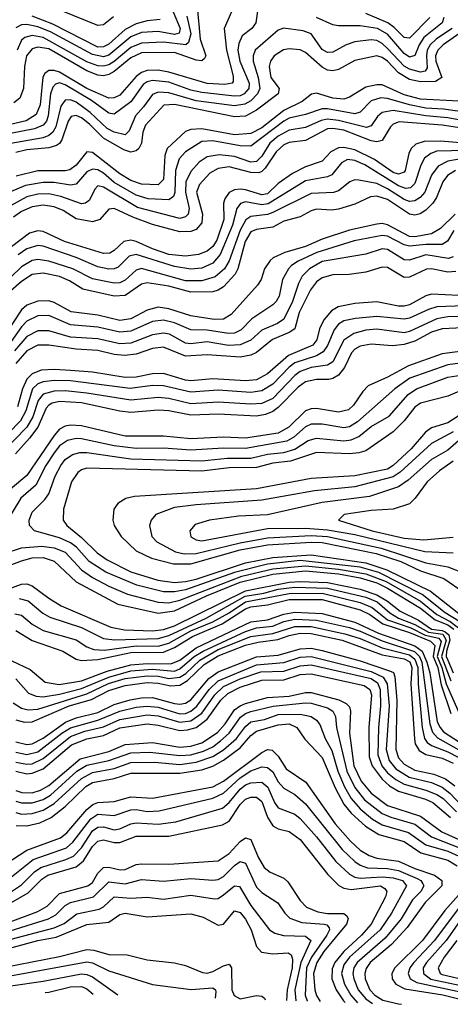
# Model space of a CAD drawing. Header units: inches. Extents: x 501365 to 657855, y 482276 to 547543.
# Tile 908 of 957: x 642684 to 644259, y 483177 to 486782. Entities that reach past the tile are written whole.
import ezdxf

# ---------------------------------------------------------------- set-up
doc = ezdxf.new("R2010")
doc.units = ezdxf.units.IN
doc.header["$MEASUREMENT"] = 0
doc.layers.add('A6448', color=7, linetype='Continuous')

msp = doc.modelspace()

# ---------------------------------------------------------------- linework, layer by layer
at = {"layer": 'A6448', "color": 5}
for points, elevation in [([(643556.8, 486830), (643547.2, 486770), (643533, 486750), (643497.5, 486722.5), (643485.1, 486694.9), (643482.5, 486670), (643489.4, 486630), (643523.9, 486550), (643521.6, 486530), (643505.2, 486510), (643490, 486502.8), (643470, 486502.1), (643350, 486514.8), (643310, 486524.3), (643230, 486553.3), (643170, 486559.6), (643150, 486554.6), (643135.4, 486544.6), (643090, 486480.8), (643030, 486435.8), (643010, 486439.2), (642946.5, 486486.5), (642850, 486543.9), (642830, 486550.2), (642814.4, 486545.6), (642804.8, 486535.2), (642796.9, 486510), (642788.4, 486430), (642781.5, 486410), (642770, 486396), (642737.7, 486382.3), (642650, 486364.9)], 3840), ([(643333.6, 486830), (643344.6, 486710), (643364.6, 486650), (643359.7, 486640.3), (643350, 486631.7), (643330, 486634.2), (643250, 486661.4), (643130, 486660.6), (643090, 486642), (643030, 486591.7), (643010, 486580.8), (642990, 486576.5), (642970, 486578.2), (642930, 486594.4), (642790, 486675), (642750, 486681.8), (642730, 486675.2), (642708.6, 486650), (642701.7, 486610), (642697.9, 486530), (642685, 486495), (642662.7, 486477.3)], 3780), ([(643027.3, 486792.7), (642990, 486763.2), (642970, 486760.1), (642750, 486849.1)], 3680), ([(643458.4, 486810), (643431.5, 486750), (643440, 486670), (643464.4, 486575.6), (643464.9, 486555.1), (643461, 486550), (643434.9, 486545.1), (643370, 486548.5), (643230, 486590), (643190, 486596.6), (643150, 486595.4), (643130, 486588.3), (643110, 486574.1), (643050, 486505.8), (643030, 486495.7), (643010, 486494.7), (642930, 486530.4), (642830, 486589.2), (642810, 486595.9), (642790, 486596.1), (642775.6, 486584.4), (642768.9, 486571.1), (642758.8, 486470), (642744.7, 486435.3), (642708.2, 486411.8), (642630, 486393.6)], 3820), ([(643245.8, 486810), (643270.7, 486750), (643267.1, 486732.9), (643250, 486728.2), (643190, 486738.4), (643130, 486734.7), (643090, 486718.5), (643010, 486651.7), (642990, 486645.4), (642950, 486653.8), (642796.9, 486736.9), (642750, 486755.6), (642710, 486764.2), (642690, 486762.8), (642670, 486752.2)], 3740), ([(643294.8, 486794.8), (643309.7, 486730), (643301.2, 486698.7), (643291.9, 486690), (643210, 486699.1), (643130, 486696.1), (643090, 486680.5), (643030, 486628.9), (643010, 486616.1), (642990, 486611.1), (642970, 486612.3), (642930, 486627.9), (642770, 486716.9), (642730, 486723.9), (642703, 486717), (642690, 486706.7), (642675, 486670)], 3760), ([(643197.3, 486782.7), (643150, 486778.2), (643110, 486767.2), (643070, 486745.4), (643010, 486692.6), (642990, 486682.2), (642970, 486681.6), (642805.2, 486765.2), (642730, 486794.3)], 3720), ([(644235.7, 486790), (644229.8, 486770), (644163, 486717), (644144.9, 486690), (644130, 486650.5), (644110, 486645.1), (644090, 486657.6), (644030, 486728.7), (643992.4, 486750), (643930, 486759.4), (643850, 486758.9), (643830, 486762.8), (643770.2, 486790.2)], 3840), ([(644184.8, 486790), (644110, 486714.7), (644090, 486716.4), (644053.5, 486753.5), (644030.3, 486770), (643950, 486804.2)], 3820), ([(644266.2, 486750), (644208.7, 486711.3), (644185.6, 486690), (644174.5, 486670), (644171.6, 486650), (644174.9, 486605.1), (644166.8, 486593.2), (644150, 486589.6), (644110, 486600.3), (644090, 486612), (644030, 486676.5), (644010, 486694.8), (643990, 486705.4), (643970, 486707.7), (643910, 486700.9), (643878, 486690), (643830, 486662.6), (643810, 486661.9), (643790, 486672.4), (643749.8, 486730), (643720.8, 486740.8), (643648.9, 486751.1), (643630, 486743.8), (643545.9, 486670), (643538, 486650), (643537.9, 486630), (643555.9, 486570), (643562.3, 486530), (643554.4, 486510), (643530, 486484.4), (643507.6, 486472.4), (643470, 486466), (643330, 486484.9), (643230, 486514.5), (643190, 486516.5), (643170, 486508.4), (643137.3, 486462.7), (643107.1, 486430), (643084.6, 486375.4), (643070, 486360.8), (643030, 486370.2), (643003.4, 486383.4), (642942.1, 486442.1), (642890, 486480.3), (642870, 486488.1), (642850, 486486.6), (642834.7, 486465.3), (642816.6, 486390), (642805.6, 486370), (642790, 486357.4), (642770.2, 486349.8), (642651.2, 486328.8)], 3860), ([(644318.2, 486750), (644233.5, 486690), (644213.6, 486670), (644205.5, 486650), (644205.8, 486630), (644228.3, 486570), (644204.7, 486555.3), (644150, 486553.7), (644110, 486563.2), (644070, 486587.5), (644030, 486629.5), (644010, 486643.5), (643990, 486649.1), (643910, 486631.9), (643850, 486599.6), (643830, 486594.4), (643810, 486597.3), (643790, 486608.1), (643730, 486661.2), (643710, 486671.4), (643670, 486675.4), (643649.1, 486670.9), (643615.2, 486650), (643601.4, 486630), (643596.2, 486610), (643602.4, 486570), (643633.4, 486530), (643630.1, 486510), (643550, 486450.2), (643510, 486429.2), (643470, 486426.1), (643250, 486471.7), (643211.7, 486468.3), (643144.4, 486395.6), (643134.6, 486370), (643129.6, 486330), (643119.8, 486310), (643110, 486301.5), (643090, 486297.3), (643065.1, 486305.1), (642990, 486348), (642939.5, 486399.5), (642910, 486422.1), (642890, 486430.8), (642872.7, 486427.3), (642861.2, 486410), (642838.1, 486341.9), (642830, 486328.6), (642818.7, 486321.3), (642790, 486312.8), (642710, 486305.6), (642670, 486295.7)], 3880), ([(644290, 486484), (644150, 486490.9), (644090, 486506.2), (644010, 486543.2), (643990, 486543.8), (643950, 486534.9), (643890, 486497.8), (643870, 486490.9), (643830, 486494.5), (643770, 486513.1), (643751, 486509), (643717.4, 486482.6), (643650, 486449), (643570, 486386), (643530, 486365.7), (643470, 486360.5), (643350, 486382.4), (643310, 486380.3), (643290, 486372.6), (643223.8, 486310), (643215.4, 486284.6), (643210, 486196.5), (643190, 486176.7), (643130, 486179.2), (643090, 486193.2), (643050, 486217.2), (642950, 486295.6), (642930, 486297.4), (642890.5, 486249.5), (642867.4, 486232.6), (642850, 486228.2), (642750, 486229), (642670.7, 486209.3)], 3920), ([(644330, 486441.1), (644234.7, 486454.7), (644170, 486458.2), (644109.6, 486469.6), (644030, 486493.8), (644004.5, 486495.5), (643970, 486484.5), (643930, 486443.3), (643910, 486436.6), (643810, 486455.7), (643790, 486455.3), (643730, 486434.4), (643670, 486420.7), (643650, 486410.2), (643530, 486318.6), (643490, 486319.5), (643390, 486338.8), (643350, 486335.6), (643290, 486298.3), (643267.1, 486272.9), (643254.5, 486230), (643251.2, 486148.8), (643246.1, 486133.9), (643230, 486122.7), (643154.5, 486125.5), (643110, 486139.7), (643030, 486186.1), (642990, 486220.1), (642970, 486231.6), (642950, 486234.4), (642930, 486224.2), (642890, 486179.2), (642870, 486176.1), (642810, 486185.5), (642770, 486186.3), (642705.3, 486174.7), (642650, 486151.4)], 3940), ([(644350, 486404.4), (644250, 486422.7), (644169.9, 486429.9), (644050, 486449.5), (644010, 486441.7), (643992.9, 486427.1), (643970, 486392.6), (643953.1, 486386.9), (643850, 486412.5), (643810, 486417.4), (643787.4, 486412.6), (643730, 486387.4), (643670, 486376.8), (643630, 486355.4), (643599, 486330), (643570, 486281.8), (643550, 486262.4), (643530, 486260.3), (643470, 486281.2), (643413.3, 486286.7), (643370, 486279.3), (643340.1, 486259.9), (643310, 486226.3), (643292.3, 486187.7), (643290.4, 486150), (643303.6, 486090), (643300.3, 486070), (643290, 486059.5), (643270, 486053.4), (643114.6, 486094.6), (642990, 486168.9), (642970, 486173.5), (642958.3, 486161.7), (642938.8, 486121.2), (642924.9, 486110), (642910, 486108.2), (642834.9, 486134.8), (642790, 486143.8), (642750, 486143), (642710, 486132.9), (642650, 486100.2)], 3960), ([(644373.3, 486373.3), (644230, 486395.8), (644071.7, 486408.3), (644050, 486399.3), (644039.9, 486390), (644010, 486338.9), (643990, 486334.2), (643970, 486338.1), (643870, 486377.6), (643830, 486383.9), (643810, 486381.7), (643730, 486340), (643670, 486331.8), (643650, 486323.7), (643621.8, 486298.2), (643581.5, 486238.5), (643570, 486226.2), (643558.3, 486221.7), (643530, 486222.5), (643450, 486242.9), (643410, 486236.7), (643379.5, 486220.5), (643341.5, 486178.5), (643330.8, 486150), (643352.2, 486070), (643350, 486038.6), (643330, 486013.6), (643310, 486006.2), (643270, 486004.8), (643170, 486031.7), (643098.4, 486058.4), (643030, 486090.6), (643010, 486087.5), (642977.5, 486050), (642950, 486041.2), (642890, 486052.4), (642842.6, 486082.6), (642810, 486096.2), (642770, 486102.6), (642730, 486097.1), (642690, 486079.6), (642661.7, 486058.3)], 3980), ([(644370, 486324.3), (644223.1, 486336.9), (644164.1, 486335.9), (644133.7, 486326.3), (644116.1, 486310), (644108, 486292), (644094.2, 486230), (644090, 486223.7), (644070, 486216.6), (644050, 486222.6), (643982.3, 486270), (643910, 486304.9), (643870, 486314), (643850, 486312.4), (643822.2, 486297.8), (643790, 486263.9), (643730, 486243.1), (643681.6, 486218.4), (643630, 486181.7), (643590, 486144.2), (643570, 486140.1), (643510, 486159.3), (643490, 486161.3), (643470, 486158.3), (643450.8, 486149.2), (643434, 486126), (643430, 486110), (643431.2, 486050), (643405, 485975), (643390, 485951.6), (643370, 485934.2), (643337.5, 485922.5), (643290, 485916.1), (643230, 485921.8), (643170, 485942.5), (643110, 485970.2), (643090, 485974.3), (643065.5, 485970), (643030, 485936.5), (643013.3, 485926.7), (642990, 485925.2), (642848, 485970), (642770, 486006.7), (642750, 486008.6), (642720.2, 485999.8), (642653.5, 485950)], 4020), ([(644317.3, 486302.7), (644210, 486300.2), (644187.7, 486292.3), (644165.3, 486274.7), (644151.1, 486248.9), (644130, 486182.1), (644113.9, 486166.1), (644096, 486164), (644070, 486173.3), (643946.1, 486250), (643910, 486266.7), (643883.1, 486270), (643861.7, 486258.3), (643825.7, 486214.3), (643810, 486207), (643730, 486192.3), (643592.6, 486107.4), (643570, 486104.2), (643510, 486114.9), (643491.3, 486108.7), (643478.6, 486090), (643462.1, 486030), (643417.5, 485922.5), (643390, 485890.2), (643350, 485872.4), (643310, 485868.5), (643250, 485878), (643110, 485922.3), (643084.6, 485915.4), (643043.7, 485876.3), (643030, 485869.4), (643010, 485868.2), (642970, 485876.7), (642890.6, 485910.6), (642770, 485952.3), (642750, 485955), (642710, 485942.5), (642678.8, 485921.2)], 4040), ([(644306.6, 486273.4), (644250, 486263.6), (644214.8, 486245.2), (644190, 486213.1), (644165.7, 486150), (644149, 486131), (644130, 486118.6), (644110, 486116.3), (644090, 486122.9), (644030, 486162.9), (643990, 486181.9), (643925.2, 486194.8), (643910, 486195.2), (643891.8, 486188.2), (643850, 486155.6), (643831.4, 486148.6), (643750, 486145.4), (643610, 486075.8), (643590, 486068.6), (643530, 486061.4), (643511.5, 486048.5), (643490, 486011.2), (643450, 485899.1), (643433.4, 485870), (643399.6, 485840.4), (643350, 485825.2), (643290, 485826.3), (643130, 485871.2), (643110, 485865.1), (643070, 485828.7), (643050, 485818.7), (643030, 485816.7), (642950, 485833.2), (642878.5, 485870), (642790, 485897.5), (642750, 485903.5), (642730, 485900.3), (642690, 485877), (642610, 485800.2)], 4060), ([(644277.8, 486230), (644249.2, 486210.8), (644231.7, 486188.3), (644209.3, 486130.7), (644195.3, 486110), (644170, 486085), (644148.7, 486071.3), (644130, 486066.5), (644110, 486070), (644030, 486123.8), (643990, 486135.8), (643966.7, 486133.3), (643910, 486105.9), (643850, 486088.2), (643825, 486085), (643770, 486088.2), (643750, 486082.3), (643710, 486059.6), (643650, 486044.1), (643610, 486022.6), (643550, 486013.9), (643530, 486004.5), (643508.7, 485970), (643482.5, 485870), (643472.4, 485850), (643430, 485803.5), (643410, 485791.4), (643390, 485786), (643310, 485783.9), (643230, 485806.5), (643150, 485818.6), (643130, 485813.1), (643070, 485772.5), (643030, 485769.3), (642914.9, 485794.9), (642866.3, 485826.3), (642830, 485841.1), (642770, 485853.9), (642730, 485848.9), (642690, 485823.4), (642640.4, 485779.6)], 4080), ([(644276.6, 486070), (644222.9, 486017.1), (644190, 485997.7), (644130, 485986.5), (644110, 485987.9), (644030, 486031.3), (644010, 486035.7), (643990, 486033.5), (643890, 486011.8), (643790, 485977.9), (643730, 485951.8), (643653.8, 485930), (643610.8, 485910), (643600.3, 485899.7), (643580.1, 485870), (643567.5, 485830), (643553.8, 485810), (643457.8, 485702.2), (643430, 485684.8), (643395.9, 485684.1), (643310, 485697.9), (643230, 485723.7), (643190, 485729), (643150, 485718.6), (643090, 485686.3), (643050, 485680.7), (642970, 485700.4), (642871.7, 485711.7), (642810, 485746.7), (642790, 485752.2), (642750, 485751.5), (642710, 485736.4), (642690, 485719.8), (642591.1, 485568.9)], 4120), ([(644272.7, 486010), (644248.8, 485971.2), (644230, 485958.5), (644170, 485959.3), (644110, 485952.8), (644090, 485956.9), (644030, 485989.1), (644010, 485991.9), (643907.7, 485972.3), (643770.6, 485930), (643702.1, 485897.9), (643678.1, 485881.9), (643666.7, 485870), (643645.3, 485830), (643633.2, 485770), (643622, 485750), (643610, 485737.3), (643532.9, 485687.1), (643493.9, 485646.1), (643470, 485634.6), (643447.5, 485632.5), (643370, 485645.5), (643310, 485646.2), (643250, 485672.3), (643210, 485681.9), (643170, 485677), (643090, 485641.5), (643050, 485637.6), (642970, 485656.4), (642870, 485664.1), (642790, 485698.2), (642750, 485697.6), (642710, 485678.6), (642690, 485657.6), (642614.8, 485550)], 4140), ([(644270, 485913), (644253.1, 485906.9), (644170, 485920.3), (644110, 485901.4), (644090, 485902.3), (644030, 485941), (644010, 485942.5), (643950, 485923.7), (643790, 485896.2), (643743.8, 485870), (643717.3, 485842.7), (643703.7, 485816.3), (643681.9, 485750), (643650, 485685.4), (643626.5, 485670), (643570, 485644.8), (643530, 485608.7), (643490, 485590.9), (643448.4, 485588.4), (643370, 485602.1), (643310, 485595.1), (643290, 485597.5), (643231.6, 485630), (643210, 485634.4), (643170, 485627.4), (643090, 485597.5), (643050, 485595), (642970, 485613.4), (642870, 485619.4), (642790, 485642.2), (642750, 485642.5), (642710, 485622.2), (642665.2, 485570)], 4160), ([(644280, 485860), (644250, 485857.8), (644190, 485870.2), (644171.8, 485868.2), (644110, 485839.3), (644090, 485838.3), (644030, 485874.3), (644010, 485875.2), (643950, 485856.9), (643888.7, 485848.7), (643830, 485847.5), (643790, 485836.6), (643770, 485822.4), (643747.5, 485792.5), (643706.2, 485710), (643690.2, 485649.8), (643670, 485636.5), (643608.7, 485611.3), (643550, 485563.8), (643530, 485553.2), (643490, 485546.7), (643370, 485555), (643290, 485549.7), (643210, 485582.6), (643170, 485577.9), (643110, 485557), (643067.8, 485552.2), (643030, 485556), (642970, 485570.6), (642890, 485575.4), (642790, 485590.7), (642750, 485589.7), (642710, 485569.9), (642670, 485523.5)], 4180), ([(644290, 485772.4), (644190, 485776.9), (644170, 485771), (644110, 485738.3), (644090, 485733.4), (644070, 485732.9), (643990, 485749), (643910, 485743.1), (643849.5, 485730.5), (643824.5, 485715.6), (643796.7, 485683.3), (643780.3, 485650), (643770.8, 485610), (643756.7, 485590), (643667.1, 485552.9), (643590, 485484.9), (643550, 485463.7), (643510, 485459.4), (643390, 485466.8), (643310, 485459.4), (643290, 485461.7), (643210, 485486.6), (643170, 485485.8), (643110, 485473.1), (643070, 485471.6), (642950, 485490.7), (642870, 485497.9), (642810, 485501.4), (642761.9, 485498.1), (642730, 485485.2), (642710, 485465.1), (642693.9, 485430), (642675.8, 485364.2)], 4220), ([(644310, 485734.2), (644210, 485730), (644179.1, 485720.9), (644110, 485688.7), (644090, 485685.4), (643990, 485695), (643912.4, 485687.6), (643870, 485678.7), (643850, 485666.5), (643834.1, 485645.9), (643810, 485589.4), (643794.6, 485565.4), (643770, 485551.2), (643690, 485524.9), (643669.5, 485510), (643610, 485447.8), (643570, 485423.4), (643530, 485416.7), (643410, 485425.3), (643310, 485417.7), (643210, 485441.7), (643170, 485442), (643088.6, 485431.4), (642870, 485459.4), (642810, 485461.1), (642770, 485456.5), (642750, 485448.7), (642730.3, 485429.7), (642706.7, 485350), (642686.4, 485313.6), (642510, 485133)], 4240), ([(644324.1, 485695.9), (644250, 485693.4), (644210, 485686.5), (644110, 485640.3), (644090, 485635.3), (643990, 485648.7), (643950, 485645.1), (643906.7, 485633.3), (643870, 485608.4), (643830, 485529.2), (643810, 485517.1), (643750, 485508), (643710, 485493.8), (643690, 485479.2), (643610, 485395.3), (643570, 485376.5), (643530, 485373.6), (643410, 485381.9), (643310, 485375.6), (643230, 485394.6), (643190, 485398.3), (643090, 485388.2), (642930, 485415), (642850, 485422.5), (642810, 485421.8), (642770, 485410.4), (642752, 485388), (642732.4, 485327.6), (642710.3, 485289.7), (642570, 485147)], 4260), ([(644330, 485654.8), (644229.3, 485650), (644190, 485637.8), (644130, 485605.4), (644090, 485592.2), (644047.6, 485587.6), (643970, 485593.3), (643930, 485586.3), (643910, 485575.2), (643898.2, 485561.8), (643872.1, 485507.9), (643850, 485480.6), (643830, 485467.8), (643815.4, 485464.6), (643770, 485464.8), (643730, 485456.2), (643703.1, 485436.9), (643630, 485361.8), (643610, 485347.7), (643583.1, 485336.9), (643550, 485330.6), (643410, 485337.4), (643310, 485333.7), (643230, 485349.7), (643190, 485352.7), (643090, 485343.4), (643050, 485348.2), (642910, 485378.9), (642830, 485383.5), (642802.7, 485377.3), (642790, 485370.5), (642781.1, 485358.9), (642749.7, 485290.3), (642720.4, 485250), (642668, 485192)], 4280), ([(644350, 485573.9), (644230, 485558.6), (644106.1, 485513.9), (644030, 485472.6), (643959.2, 485440.8), (643939.1, 485420.9), (643905.6, 485370), (643886.5, 485353.5), (643850, 485345), (643770, 485358.4), (643750, 485357.3), (643730, 485349.6), (643669.1, 485290), (643630, 485267.7), (643510, 485249.6), (643430, 485253), (643310, 485247.3), (643210, 485257.2), (643070, 485256.7), (642910, 485294.7), (642870, 485297.6), (642850, 485293.9), (642830, 485282.1), (642810, 485259.5), (642710, 485112.6), (642650, 485063.3)], 4320), ([(644350, 485531.6), (644250, 485518.1), (644111.1, 485468.9), (644056.7, 485430), (643919.7, 485310), (643890, 485291.6), (643870, 485288), (643790, 485300.7), (643750, 485300.5), (643730, 485291.4), (643686.5, 485253.5), (643661.3, 485238.7), (643510, 485211.5), (643430, 485213.6), (643310, 485205.6), (643210, 485213.3), (643110, 485212), (643030, 485221.7), (642910, 485246.6), (642890, 485247.9), (642858.8, 485241.2), (642830, 485221.2), (642810, 485196.5), (642779.8, 485150), (642742.5, 485077.5), (642688.3, 485030), (642621.5, 484918.5)], 4340), ([(644290, 484579.6), (644240.3, 484610), (644156.9, 484676.9), (643997.3, 484757.3), (643930, 484777.5), (643710, 484802), (643590, 484788), (643470, 484758.4), (643290, 484694.1), (643250, 484686.9), (643210, 484687.2), (643111.9, 484711.9), (642998.9, 484758.9), (642938.6, 484798.6), (642892.1, 484850), (642870, 484866.7), (642830, 484884.7), (642737.7, 484910), (642719.3, 484930), (642718, 484950), (642730, 484979.1), (642775.4, 485024.6), (642790, 485046), (642813.4, 485110), (642834.1, 485150), (642850, 485171.4), (642876.6, 485190), (642903.4, 485196.6), (642930, 485196.6), (643090, 485173.7), (643350, 485166.3), (643443, 485177), (643530, 485176.1), (643590, 485190.5), (643650, 485197.5), (643690, 485209.8), (643739.5, 485240.5), (643770, 485249.4), (643870, 485239.7), (643897, 485243), (643924.2, 485255.8), (643970, 485292), (644035.4, 485330), (644105.2, 485410), (644135.8, 485430), (644250, 485473.4), (644330, 485484.6)], 4360), ([(644390, 485463.5), (644250, 485402.9), (644150, 485377.2), (644130, 485362.7), (644090, 485313.1), (644050, 485273.2), (643950, 485203.6), (643924.5, 485195.5), (643890, 485192.3), (643770, 485197.5), (643674.6, 485165.4), (643610, 485157.6), (643550, 485142.6), (643450, 485140.5), (643350, 485128.5), (642930, 485139.6), (642910, 485133.8), (642896.3, 485123.7), (642873.3, 485090), (642844.6, 484990), (642843.1, 484950), (642856.8, 484930), (642910, 484886.1), (642967.7, 484830), (643004.1, 484804.1), (643090, 484760.4), (643189.3, 484729.3), (643250, 484721.5), (643290, 484724.5), (643330, 484734), (643510, 484793.7), (643610, 484813.1), (643750, 484822), (643950, 484793.1), (644027.6, 484767.6), (644186.4, 484690), (644290, 484608)], 4380), ([(644330, 485357.6), (644250, 485305.3), (644190, 485287.5), (644168.5, 485271.5), (644115.5, 485210), (644050.8, 485149.2), (644030, 485136.1), (643910, 485111.8), (643750, 485102), (643550, 485064.6), (643103.6, 485036.4), (643071.7, 485028.3), (643042.7, 485010), (643028.3, 484990), (643024.3, 484950), (643030.1, 484930), (643054.8, 484890), (643110, 484837.4), (643166.4, 484810), (643247.1, 484790), (643310, 484789.6), (643490, 484840.9), (643590, 484859.4), (643750, 484869.2), (643790, 484867.7), (643987.8, 484827.8), (644078.4, 484798.4), (644150, 484764.2), (644235.4, 484735.4), (644310, 484684.1)], 4420), ([(644270, 485272.8), (644190, 485230.2), (644075.3, 485124.7), (644050, 485108.6), (643910, 485071.8), (643762.9, 485057.1), (643570, 485022.1), (643330, 485005.6), (643250, 484995.5), (643182.4, 484970), (643164.5, 484950), (643159.3, 484930), (643167.7, 484890), (643185.4, 484870), (643253.9, 484833.9), (643285.7, 484825.7), (643330, 484826.9), (643490, 484866.5), (643590, 484885.2), (643750, 484893.2), (643809.8, 484889.8), (644006.7, 484846.7), (644170, 484792.6), (644250, 484778.3), (644328.1, 484748.1)], 4440), ([(644330, 485275.3), (644250, 485205.5), (644190, 485171.6), (644104.5, 485095.5), (644070, 485071.9), (643964, 485036), (643790, 485014.2), (643590, 484969.5), (643484.5, 484964.5), (643378.4, 484950), (643326.1, 484933.9), (643305.9, 484910), (643310, 484888.8), (643330, 484877.3), (643350, 484873.3), (643590, 484918.5), (643730, 484920.3), (643810, 484914.5), (643910, 484896.7), (644165.6, 484834.4), (644269.5, 484829.5)], 4460), ([(644270, 485164.9), (644219.6, 485130), (644174.2, 485090), (644130.7, 485030), (644110.3, 485009.7), (644050, 484990.2), (643970, 484985.4), (643870.4, 484970), (643850.3, 484950), (643973, 484910), (644090, 484883.3), (644162.5, 484877.5), (644270, 484886.9)], 4480), ([(642555.8, 484804.2), (642690, 484848.7), (642765.5, 484854.5), (642810, 484848.3), (642850, 484832.2), (642910, 484767), (642950, 484739.6), (643010, 484707.4), (643078.4, 484678.4), (643190, 484648.6), (643230, 484646.8), (643270, 484656.6), (643496.1, 484743.9), (643610, 484770.8), (643730, 484782.8), (643849.9, 484770.1), (643950, 484753.4), (644024.6, 484724.6), (644150, 484652.7), (644210, 484603.8), (644258.5, 484578.5), (644310, 484539.2)], 4340), ([(642590, 484762.3), (642690, 484800.8), (642730, 484811.3), (642770, 484812.2), (642810, 484798.8), (642890, 484724.2), (643042.4, 484642.4), (643190, 484609), (643250, 484617.9), (643367.4, 484672.6), (643490, 484722.2), (643610, 484751.1), (643730, 484763.4), (643850, 484752.8), (643930, 484738.5), (643990, 484719.5), (644030, 484700.1), (644150, 484627.3), (644204, 484584), (644250, 484566.8), (644271.7, 484550)], 4320), ([(642610, 484686.2), (642690, 484715.4), (642710, 484715.8), (642730, 484709.4), (642790, 484663.3), (642836.1, 484636), (643017.8, 484557.8), (643067.8, 484547.8), (643170, 484544.4), (643210, 484548.9), (643250, 484562.6), (643510, 484690.3), (643670, 484722.3), (643710, 484725.2), (643810, 484721), (643930, 484696.5), (643990, 484676.2), (644030, 484652.3), (644075.8, 484615.8), (644142.9, 484582.9), (644190, 484550.2), (644230, 484546), (644240.9, 484540.9), (644254.2, 484530), (644258.1, 484510), (644245.2, 484470), (644244.7, 484450), (644250, 484436.9), (644270.1, 484390.1)], 4280), ([(642682.2, 484662.2), (642714.5, 484654.5), (642769.1, 484609.1), (642793.9, 484593.9), (642910, 484556.1), (642990, 484516.3), (643031, 484511), (643190, 484516.2), (643230, 484526.6), (643366.2, 484590), (643508.9, 484671.1), (643577.4, 484682.6), (643630, 484697.3), (643690, 484704), (643810, 484701), (643950, 484667.3), (643991.2, 484650), (644038, 484610), (644069.8, 484590), (644130, 484567.8), (644179.5, 484539.5), (644231.5, 484531.5), (644243.8, 484510), (644227.4, 484450), (644261.5, 484361.5)], 4260), ([(642665.9, 484605.9), (642690, 484601.1), (642730, 484569.1), (642770, 484545.3), (642890, 484511.2), (642930, 484486), (642955.6, 484475.6), (642993.8, 484473.8), (643110, 484489.8), (643190, 484488.5), (643230, 484499.4), (643310, 484543.9), (643390, 484577), (643450, 484609.8), (643510, 484650), (643670, 484681.5), (643790, 484682.1), (643930, 484647.6), (643973.2, 484630), (644030, 484584.7), (644114.8, 484554.8), (644167.8, 484527.8), (644216.8, 484516.9), (644225.5, 484505.5), (644211.7, 484450), (644228.4, 484410), (644244.4, 484350), (644294.8, 484234.8)], 4240), ([(642670, 484545.4), (642730, 484509.3), (642841.7, 484470), (642890, 484439.9), (642910, 484435.1), (642970, 484439.3), (643090, 484464.9), (643210, 484466.4), (643250, 484483), (643316.3, 484523.7), (643424.4, 484570), (643510, 484624.3), (643530, 484632.1), (643590, 484638.9), (643670, 484658.9), (643790, 484658.6), (643930, 484620.8), (643964.6, 484604.6), (644012.8, 484570), (644110, 484538.3), (644186.3, 484506.3), (644202.8, 484490), (644196.4, 484450), (644213, 484410), (644226.3, 484346.3), (644261.1, 484241.1)], 4220), ([(642655, 484435), (642722.3, 484402.3), (642776.7, 484356.7), (642828.1, 484348.1), (642910, 484361.3), (643003.8, 484396.2), (643090, 484420), (643150, 484424.3), (643237.2, 484422.8), (643270, 484437.1), (643330, 484482), (643530, 484577.2), (643590, 484584.6), (643650, 484605.6), (643690, 484612.5), (643790, 484607.2), (643910, 484576.2), (643996.1, 484536.1), (644130, 484489.2), (644156.2, 484470), (644173.1, 484430), (644184.3, 484390), (644211.6, 484211.6), (644221.6, 484190), (644234.9, 484174.9), (644310, 484125.5)], 4180), ([(642670, 484368.4), (642716.6, 484316.6), (642744.7, 484304.7), (642770, 484303.1), (642830, 484312.6), (642910, 484333), (643010, 484374.5), (643090, 484397.2), (643170, 484403.3), (643250, 484396.8), (643270, 484404.8), (643321.8, 484450), (643354.8, 484470), (643510, 484541.7), (643550, 484554.8), (643610, 484561.1), (643650, 484578.3), (643690, 484586.8), (643770, 484583.6), (643890, 484556), (643930, 484543.2), (644010, 484507.3), (644128.7, 484468.7), (644146.4, 484450), (644155.4, 484430), (644184, 484204), (644193.8, 484173.8), (644212.4, 484152.4), (644310, 484097.7)], 4160), ([(642660.5, 484280.5), (642690, 484261.4), (642715.5, 484255.5), (642750, 484257.6), (642930, 484313.1), (643009.2, 484350.8), (643070, 484369.4), (643150, 484380), (643190, 484378.2), (643230, 484369.8), (643270, 484374.4), (643291.5, 484388.5), (643343, 484436.9), (643410, 484475.9), (643530, 484523.2), (643610, 484534.2), (643690, 484560), (643750, 484560.3), (643873.7, 484533.7), (643930, 484515.9), (644010, 484481.8), (644110, 484456.3), (644130, 484441.1), (644140.4, 484410), (644141.3, 484350), (644156.6, 484190), (644165, 484150), (644174.8, 484134.8), (644190, 484123.9), (644250, 484101.8), (644290, 484080.6)], 4140), ([(642670, 484217.8), (642701.3, 484210), (642730, 484210.7), (642864.8, 484270), (642947.2, 484292.8), (643010, 484326.1), (643070, 484344.1), (643150, 484355.6), (643190, 484353.1), (643236.7, 484343.3), (643270, 484345.4), (643298.2, 484361.8), (643359.3, 484420.7), (643410, 484452.4), (643510, 484491.8), (643556.8, 484503.2), (643628, 484512), (643670, 484527.6), (643710, 484535.3), (643750, 484534.6), (643864.2, 484510), (644010, 484456.5), (644090, 484441.8), (644110.8, 484430.8), (644118.3, 484410), (644114.9, 484350), (644128.5, 484148.5), (644131.1, 484130), (644145.5, 484105.5), (644170, 484091.5), (644230, 484077.6), (644270, 484059.2)], 4120), ([(642670, 484138.2), (642710, 484128.1), (642730, 484130.8), (642770, 484151.1), (642851.2, 484210), (642890, 484225.5), (642970, 484245.3), (643030, 484274.9), (643088.4, 484291.6), (643130, 484298.8), (643170, 484299.7), (643250, 484278.3), (643270, 484275.3), (643290, 484279), (643310, 484292.1), (643376.2, 484370), (643410, 484394.5), (643550, 484448.8), (643630, 484454.6), (643710, 484478.6), (643750, 484480.6), (643790, 484472.7), (643930, 484434.4), (644037.3, 484397.3), (644051.1, 484391.1), (644056.1, 484376.1), (644063.8, 484290), (644060, 484110), (644070, 484079.7), (644090, 484055.7), (644130, 484033.6), (644199.2, 484019.2), (644241.8, 484001.8), (644276.2, 483976.2)], 4080), ([(642670, 484100.3), (642710, 484090.9), (642750, 484101.6), (642838.1, 484170), (642870, 484189), (642970, 484216.7), (643050, 484249.9), (643110, 484264.3), (643150, 484268.6), (643190, 484265.3), (643270, 484240.9), (643290, 484242), (643310, 484249.5), (643331.8, 484268.2), (643377.1, 484330), (643410, 484361.7), (643550, 484420.1), (643650, 484428.5), (643710, 484448), (643750, 484450.8), (643970, 484395.6), (644014.2, 484374.2), (644027.8, 484350), (644035, 484270), (644025, 484110), (644035.1, 484070), (644059.4, 484039.4), (644108.2, 484008.2), (644190, 483988.7), (644230, 483971.5), (644258.1, 483950), (644302.6, 483902.6)], 4060), ([(642670, 484063.6), (642710, 484055.8), (642730, 484057.8), (642770, 484077), (642870, 484157.6), (642922.6, 484177.4), (642990, 484193.1), (643050, 484219.8), (643150, 484236.4), (643190, 484232.5), (643270, 484209.4), (643310, 484214.7), (643350, 484242.4), (643397.8, 484310), (643430, 484340.5), (643490, 484369), (643566.1, 484393.9), (643650, 484397.1), (643710, 484416.5), (643750, 484419.7), (643970, 484370), (643993.5, 484353.5), (644003, 484330), (644003.9, 484270), (643996.3, 484190), (643993.6, 484090), (644008.8, 484050), (644030, 484024.1), (644059.5, 483999.5), (644090, 483982.4), (644170, 483961.2), (644210, 483945.5), (644232.7, 483930), (644281.7, 483881.7)], 4040), ([(642670, 484029.9), (642710, 484021.2), (642730, 484022.5), (642770, 484039.2), (642873.5, 484126.5), (642930, 484148.4), (642990, 484161.6), (643050, 484189.1), (643150, 484203.6), (643190, 484199), (643270, 484179.6), (643298.4, 484181.6), (643329.2, 484190.8), (643370, 484220.8), (643419.8, 484290), (643445.2, 484314.8), (643490, 484338), (643570, 484363.6), (643650, 484365.2), (643710, 484384.1), (643750, 484386.9), (643943.7, 484343.7), (643964.5, 484330), (643970.4, 484310), (643961.6, 484190), (643962.9, 484082.9), (643973, 484050), (644010, 484000.6), (644037.3, 483977.3), (644070, 483957.8), (644168.1, 483928.1), (644195.6, 483915.6), (644260.5, 483860.5)], 4020), ([(642670, 483959.4), (642692, 483952), (642730, 483950.8), (642759.6, 483960.4), (642790, 483977.4), (642904.6, 484075.4), (643010, 484102.8), (643070, 484128.6), (643170, 484135.2), (643270, 484118.7), (643310, 484122.2), (643350, 484134.1), (643407.5, 484172.5), (643436, 484204), (643470, 484254.4), (643489.9, 484270), (643510, 484278.2), (643590, 484300.2), (643670, 484305), (643730, 484318.9), (643750, 484318.2), (643851.7, 484291.7), (643877.8, 484277.8), (643890, 484265.8), (643894.1, 484250), (643890, 484170), (643906.6, 484050), (643933.5, 483993.5), (643970, 483950), (644030, 483905), (644150, 483865.8), (644227.8, 483807.8), (644447.5, 483710)], 3980), ([(642670, 483920.4), (642690, 483913.9), (642730, 483914.2), (642770, 483927.2), (642797.1, 483942.9), (642893.2, 484030), (642930, 484053), (643010.1, 484069.9), (643090, 484097.8), (643160.3, 484100.3), (643270, 484087.3), (643310, 484090.5), (643356.5, 484103.5), (643390, 484119.9), (643419, 484141), (643450.4, 484170), (643491.7, 484228.3), (643510, 484242), (643530, 484249.1), (643611, 484269), (643730, 484280.8), (643750, 484279.5), (643810, 484262), (643829.2, 484250), (643839.3, 484230), (643843.1, 484190), (643880.8, 484030), (643910, 483970.1), (643945.9, 483925.9), (644010, 483875.7), (644042, 483862), (644130, 483836.2), (644190, 483789.5), (644304.7, 483744.7)], 3960), ([(642670, 483879.2), (642690, 483873.2), (642730, 483874.9), (642770, 483888), (642810, 483911.5), (642910, 484003.9), (642950, 484025.8), (643030, 484040.8), (643090, 484061.7), (643177.2, 484062.8), (643270, 484055.3), (643330, 484062.8), (643390, 484084), (643430, 484108.7), (643477.6, 484150), (643510, 484194.3), (643530, 484210.8), (643579.8, 484220.2), (643630, 484237.7), (643710, 484238.6), (643750, 484230.6), (643770, 484217.2), (643781.6, 484201.6), (643801.6, 484150), (643825.7, 484105.7), (643847.8, 484030), (643872.6, 483972.6), (643896.7, 483930), (643930, 483893.1), (643974.7, 483854.7), (644010, 483834.2), (644106.3, 483806.3), (644170, 483760.5), (644250, 483737.4), (644290, 483718.7)], 3940), ([(642671.3, 483831.3), (642710, 483830.7), (642758.2, 483841.8), (642798.8, 483861.2), (642850, 483901.1), (642925.4, 483974.6), (642950, 483989.1), (643030, 484003.9), (643090, 484023.4), (643270, 484022.7), (643350, 484034.8), (643390, 484048.4), (643430, 484070.2), (643490, 484116.2), (643530, 484161.1), (643550, 484176.4), (643630, 484200.6), (643670, 484203.6), (643698.2, 484190), (643727.5, 484147.5), (643790, 484080.7), (643837.6, 483970), (643869.9, 483909.9), (643896.9, 483876.9), (643948.6, 483828.6), (643998.1, 483798.1), (644090, 483772.9), (644151.7, 483731.7), (644250, 483704.1), (644283.8, 483683.8)], 3920), ([(642630, 483688.9), (642710, 483741.2), (642833.7, 483786.3), (642855.8, 483804.2), (642929.3, 483890), (642951.5, 483908.5), (642970, 483915.6), (643030, 483919), (643090, 483936.8), (643170, 483931.2), (643390, 483973.6), (643430, 483994.1), (643570, 484099), (643590, 484109.5), (643607.8, 484107.8), (643630, 484084.9), (643659.1, 484039.1), (643731.2, 483990), (643837.6, 483837.6), (643894.1, 483774.1), (643930, 483741.2), (643961.8, 483721.8), (643990, 483711.8), (644070, 483700.8), (644130, 483674.4), (644201.7, 483650), (644228.7, 483630), (644228, 483610), (644167.4, 483550), (644101.7, 483458.3), (644043.6, 483396.4), (643966.4, 483330), (643951.9, 483308.1), (643946.6, 483290), (643947.4, 483270), (643964.3, 483230), (643983.6, 483210), (644012.5, 483192.5), (644070, 483178), (644080.8, 483176.8)], 3880), ([(642630, 483623.9), (642733.1, 483706.9), (642854.7, 483750), (642878, 483770), (642943.9, 483856.1), (642970, 483872.7), (643030, 483868.2), (643090, 483888.5), (643110, 483890), (643150, 483883.3), (643194.5, 483885.5), (643390, 483931.5), (643430, 483949.8), (643490, 484005.8), (643530, 484032), (643570, 484046.6), (643590, 484043.7), (643610, 484028.5), (643630, 483990.9), (643650, 483968.3), (643690, 483944.5), (643730, 483910.8), (643863.7, 483743.7), (643910, 483699.3), (643930, 483686.2), (643956.7, 483676.7), (644030, 483674.5), (644070, 483667.1), (644137.8, 483637.8), (644152, 483630), (644158.5, 483618.5), (644162.6, 483610), (644151.6, 483590), (644121, 483559), (644079.4, 483490), (644020.5, 483419.5), (643917.9, 483330), (643906.1, 483310), (643902.7, 483290), (643905.9, 483270), (643922.2, 483230), (643950, 483196.8), (643974, 483180.3)], 3860), ([(642654.5, 483590), (642690, 483614.5), (642738, 483662), (642761.8, 483678.2), (642853.3, 483706.7), (642880.4, 483719.6), (642909.5, 483750), (642950, 483811.9), (642970, 483825.8), (642990, 483826.9), (643030, 483816), (643050, 483818.8), (643090, 483837.8), (643110, 483841.3), (643190, 483836.9), (643254.7, 483845.3), (643425.4, 483894.6), (643450, 483915.7), (643490, 483964.7), (643510, 483980.3), (643530, 483988.3), (643570, 483990.4), (643592.2, 483972.2), (643616.2, 483916.2), (643630, 483895.6), (643690, 483872.4), (643710, 483857.3), (643770, 483790.4), (643839.9, 483699.9), (643890, 483653.2), (643910, 483642.4), (643930, 483638.5), (644010, 483643), (644050, 483640.4), (644084.2, 483630), (644098.8, 483610), (644044.2, 483510), (644003.2, 483450), (643890, 483349.4), (643870, 483320.9), (643861.7, 483290), (643872.3, 483250), (643895.1, 483210), (643919.5, 483182.1)], 3840), ([(642652.1, 483547.9), (642715.3, 483584.7), (642764.7, 483635.3), (642786.5, 483650), (642890, 483680.5), (642917.3, 483702.7), (642950, 483755), (642970, 483774.7), (642990, 483778.6), (643030, 483768.7), (643050, 483769.3), (643110, 483792.9), (643230, 483792.4), (643426.2, 483833.8), (643450, 483847.7), (643490, 483908.9), (643510, 483927.9), (643530, 483935.1), (643550, 483934.8), (643570, 483919.9), (643590, 483861.9), (643610, 483830.5), (643630, 483819.7), (643670, 483809.3), (643710, 483780.1), (643811.5, 483651.5), (643851.8, 483611.8), (643870, 483601.6), (643896.6, 483596.6), (644004.4, 483610), (644020.3, 483600.3), (644026.9, 483590), (644022.1, 483570), (643970.3, 483470), (643934.9, 483430), (643869.3, 483370.7), (643836.6, 483330), (643826.5, 483306.5), (643825.5, 483270), (643841.7, 483230), (643868.5, 483190), (643874.2, 483183.6)], 3820), ([(642630, 483472), (642750, 483516.7), (642784.2, 483535.8), (642830, 483582.3), (642933.8, 483610), (642950, 483623.4), (642970, 483656.7), (642990, 483678), (643010, 483679.2), (643051.1, 483668.9), (643070, 483670.6), (643110, 483688.6), (643130, 483691.4), (643230, 483690.3), (643410, 483701.7), (643450, 483728.6), (643490, 483772.5), (643510, 483786.3), (643530, 483780.8), (643556.1, 483716.1), (643578.3, 483678.2), (643600.1, 483660.1), (643650, 483638.1), (643665.3, 483625.3), (643710, 483556.6), (643733, 483533), (643775.2, 483515.2), (643810, 483509.8), (643869.3, 483509.3), (643881, 483501), (643886, 483490), (643879.4, 483470), (643797, 483370), (643770.6, 483330), (643759.3, 483290), (643763.4, 483230), (643769.3, 483209.3), (643783.2, 483186.6)], 3780), ([(642630, 483439.6), (642789.3, 483490), (642816.1, 483503.9), (642850, 483538.1), (642869.4, 483550), (642953.9, 483570), (643010, 483625.5), (643070, 483617.8), (643130, 483633.6), (643210, 483627.8), (643310, 483637.2), (643390, 483631.4), (643410, 483633.7), (643430, 483644.6), (643470, 483685.6), (643490, 483699.9), (643510, 483693), (643550, 483606), (643570, 483585.9), (643628.7, 483548.8), (643654.5, 483510), (643672, 483492), (643716.2, 483476.2), (643798, 483470), (643807.4, 483467.4), (643816.4, 483456.4), (643817.7, 483450), (643807.7, 483430), (643751.7, 483350), (643733.7, 483310), (643728.6, 483210), (643735.3, 483190), (643736.5, 483188.2)], 3760), ([(642630, 483408.7), (642810, 483457.3), (642846.8, 483473.2), (642892.5, 483507.5), (642974.5, 483525.5), (642990, 483534.2), (643030, 483570.9), (643090, 483565.2), (643150, 483569.4), (643210, 483562.1), (643310, 483576.3), (643396.5, 483563.5), (643410, 483564.8), (643430, 483577.5), (643470, 483610.9), (643488.1, 483608.1), (643530, 483539.2), (643597.2, 483450), (643617.8, 483437.8), (643648.5, 483428.5), (643730, 483425.7), (643748.8, 483410), (643712.4, 483330), (643690.4, 483230), (643693.6, 483190), (643693.8, 483189.6)], 3740), ([(644319.5, 483610), (644239.7, 483520.3), (644158, 483410), (644056.1, 483310), (644045.8, 483290), (644046.2, 483270), (644059.9, 483250), (644092.9, 483232.9), (644232.1, 483212.1), (644310, 483192.5)], 3920), ([(644298.9, 483541.1), (644201.7, 483410), (644125.7, 483330), (644111.3, 483310), (644104.9, 483290), (644113, 483270), (644136.6, 483256.6), (644330, 483215.1)], 3940), ([(642630, 483377.8), (642750, 483410.2), (642817.5, 483422.5), (642930, 483469.6), (643010, 483477.5), (643050, 483505.9), (643069.9, 483510.1), (643150, 483497.6), (643310, 483507.8), (643355.6, 483495.6), (643410, 483466.6), (643430, 483470.1), (643470, 483518.8), (643490, 483513.3), (643510, 483488.9), (643530.3, 483450), (643550, 483388.1), (643568, 483368), (643610, 483361.2), (643665.5, 483365.5), (643677.5, 483357.5), (643681.6, 483341.6), (643680.6, 483310), (643662.5, 483230), (643660.1, 483190.7)], 3720), ([(644310, 483504.7), (644244.4, 483410), (644171.7, 483330), (644159.9, 483310), (644160.8, 483290), (644188.6, 483268.6), (644350, 483234.4)], 3960), ([(644283.4, 483410), (644236.9, 483350), (644214.3, 483310), (644221.7, 483290), (644230, 483286.4), (644390, 483248.4)], 3980), ([(642320.6, 483234.9), (642490, 483292.8), (642630, 483312.9), (642830, 483351.7), (642930, 483377.5), (642955.3, 483375.3), (643010, 483358.8), (643077.7, 483357.7), (643150, 483340.1), (643250, 483329.1), (643290, 483318.4), (643352.8, 483292.8), (643370, 483291.4), (643390, 483296.8), (643430, 483318), (643450, 483323.4), (643458.6, 483310), (643459.7, 483230), (643468.7, 483208.7), (643490, 483196.6), (643550, 483209.6), (643570, 483206.7), (643579.2, 483199.2), (643581.9, 483193.3)], 3680), ([(642424.2, 483231.4), (642450, 483244.1), (642490, 483258.3), (642630, 483277.8), (642930, 483332.1), (642950, 483328.6), (643010, 483299), (643170, 483249.2), (643311.3, 483231.3), (643390, 483237), (643399.8, 483230), (643401.9, 483221.9), (643399.1, 483199.3)], 3660), ([(642532.3, 483227.9), (642770, 483262.1), (642910, 483287.9), (642930, 483286), (642950, 483277.4), (643042.7, 483211.1)], 3640), ([(642777.1, 483219.8), (642790, 483221.1), (642870, 483241.2), (642910, 483241.6), (642930, 483233.1), (642952.5, 483214)], 3620)]:
    msp.add_lwpolyline(points, dxfattribs=dict(at, elevation=elevation))

doc.saveas('drawing.dxf')
